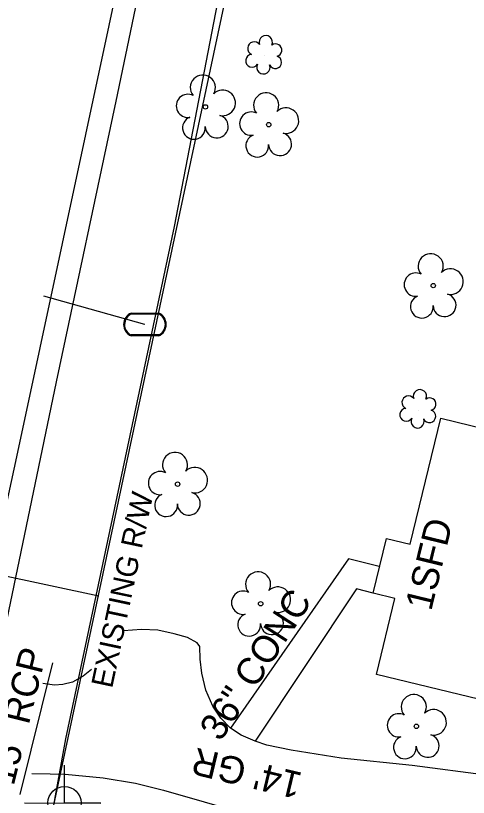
# Model space of a CAD drawing. Extents: x 1614611 to 1617571, y 898867 to 905462.
# Drawn here: x 1616604 to 1616671.2, y 901427.5 to 901543.6 of the extents above; entities that cross this region are included whole.
import ezdxf

# ---------------------------------------------------------------- set-up
doc = ezdxf.new("R2010")
doc.units = 0
for name, color, linetype in [('Exist Building', 7, 'Continuous'), ('Exist Building Text', 7, 'Continuous'), ('Exist Other Culture Area Outline', 7, 'Continuous'), ('Exist Other Culture Area Outline Text', 7, 'Continuous'), ('Exist Right of Way Line Text', 7, 'Continuous'), ('Exist Right of Way Width CELL', 7, 'Continuous'), ('Exist Roads Soil', 7, 'Continuous'), ('Exist Roads Soil Text', 7, 'Continuous'), ('Exist Utilities Power Joint Use Telephone CELL', 7, 'Continuous'), ('Exist Utilities Telephone UG FO SUE LOS B', 7, 'Continuous'), ('Exist Utilities Water UG Line SUE LOS B', 7, 'Continuous'), ('Exist Vegetation Shrub CELL', 7, 'Continuous'), ('Exist Vegetation Tree CELL', 7, 'Continuous'), ('Prop Earthen Structure Head Ditch Label', 7, 'Continuous'), ('Prop Erosion Embankment Toe Protection with Rip Rap 2 Detail CELL', 7, 'Continuous'), ('Prop Plan Preparation Table Ditch Data CELL', 7, 'Continuous'), ('Prop SS Transition Line', 7, 'Continuous'), ('Scratch_Level_9', 7, 'Continuous')]:
    doc.layers.add(name, color=color, linetype=linetype)

# ---------------------------------------------------------------- blocks, each defined once
blk = doc.blocks.new('EXIST UTILITIES WATER METER')
at = {"layer": 'Prop SS Transition Line'}
blk.add_line((0, 0), (0, 0), dxfattribs=at)
for points in [[(-0.0408, 0.034), (0.0408, 0.034)], [(-0.0408, 0.0312), (0.0408, 0.0312)], [(0.0408, -0.0312), (-0.0413, -0.0312)], [(0.0408, -0.034), (-0.0413, -0.034)]]:
    blk.add_lwpolyline(points, dxfattribs=at)
for centre, radius, start, end in [((-0.0261, -0.0001), 0.0371, 113.178, 245.9794), ((-0.0259, -0.0001), 0.0347, 115.3009, 243.7824), ((0.0259, 0), 0.0371, 293.6483, 66.3084), ((0.0261, 0), 0.0345, 295.1272, 64.8728)]:
    blk.add_arc(centre, radius, start, end, dxfattribs=at)

msp = doc.modelspace()

# ---------------------------------------------------------------- linework, layer by layer
at = {"layer": 'Exist Building'}
msp.add_lwpolyline([(1616692.27, 901469.09), (1616689.99, 901459.7), (1616697.13, 901457.96), (1616691.99, 901436.82), (1616683.36, 901438.92), (1616683.5, 901439.47), (1616657.51, 901445.78), (1616660.25, 901457.06), (1616657.05, 901457.84), (1616659.03, 901465.96), (1616662.5, 901465.12), (1616667.05, 901483.82), (1616682.66, 901480.02), (1616680.69, 901471.91)], close=True, dxfattribs=at)
at = {"layer": 'Exist Other Culture Area Outline'}
for points in [[(1616657.91, 901461.79), (1616653.35, 901462.94), (1616635.87, 901437.81)], [(1616657.05, 901457.84), (1616654.54, 901458.49), (1616639.5, 901435.86)]]:
    msp.add_lwpolyline(points, dxfattribs=at)
at = {"layer": 'Exist Right of Way Width CELL'}
msp.add_line((1616616.3, 901457.4), (1616587.69, 901463.48), dxfattribs=at)
at = {"layer": 'Exist Roads Soil'}
for points in [[(1616674.16, 901430.75), (1616662.8, 901432.26), (1616652.28, 901433.37), (1616644.87, 901434.55), (1616641.26, 901435.3), (1616639.5, 901435.86), (1616637.44, 901436.75), (1616635.87, 901437.81), (1616634.43, 901439.27), (1616633.23, 901441.05), (1616632.2, 901443.43), (1616631.61, 901445.99), (1616631.36, 901448.03), (1616631.29, 901449.93), (1616630.93, 901450.45), (1616629.46, 901451.26), (1616627.51, 901451.82), (1616625.08, 901452.36), (1616622.66, 901452.46), (1616619.99, 901452.24)], [(1616615.21, 901446.52), (1616613.97, 901445.53), (1616612.41, 901444.62), (1616610.97, 901444.26), (1616609.73, 901444.2), (1616608, 901444.43)], [(1616606.36, 901431.06), (1616609.11, 901431.04), (1616611.34, 901430.99), (1616616.95, 901430.43), (1616621.74, 901429.62), (1616625.91, 901428.6), (1616631.96, 901426.87), (1616634.85, 901426.04), (1616637.5, 901425.45), (1616640.22, 901425.03), (1616643.79, 901424.76), (1616649.35, 901424.44), (1616655.98, 901423.68), (1616663.82, 901422.52), (1616671.71, 901421.3)]]:
    msp.add_lwpolyline(points, dxfattribs=at)
at = {"layer": 'Exist Utilities Power Joint Use Telephone CELL'}
msp.add_lwpolyline([(1616605.28, 901426.69), (1616616.62, 901426.66), (1616611.22, 901426.67), (1616611.22, 901432.32)], dxfattribs=at)
msp.add_circle((1616611.22, 901426.7), 2.45, dxfattribs=at)
at = {"layer": 'Exist Utilities Telephone UG FO SUE LOS B'}
msp.add_lwpolyline([(1616583, 901316.53), (1616602.93, 901389.19), (1616611.41, 901436.2), (1616627.53, 901512.28), (1616643.11, 901593.04), (1616647.49, 901611.03), (1616645.52, 901612.27), (1616650.47, 901635.14), (1616653.42, 901650.24), (1616659.31, 901688.22), (1616659.33, 901688.62), (1616660.8, 901715.96), (1616675.12, 901794.59), (1616685.37, 901862.2), (1616699.64, 901980.75), (1616706.3, 902030.47), (1616708.52, 902097.65)], dxfattribs=at)
at = {"layer": 'Exist Utilities Water UG Line SUE LOS B'}
msp.add_line((1616623.16, 901497.74), (1616608.13, 901501.94), dxfattribs=at)
msp.add_lwpolyline([(1616569.55, 901320.83), (1616578, 901357.2), (1616604.16, 901478.07), (1616624.61, 901573.86), (1616638.86, 901640.83), (1616644.54, 901672.71), (1616659.76, 901744.73), (1616682.85, 901889.35)], dxfattribs=at)
at = {"layer": 'Exist Vegetation Shrub CELL'}
for p, q in [((1616640.86, 901537.61), (1616640.86, 901537.61)), ((1616663.74, 901485.04), (1616663.74, 901485.04))]:
    msp.add_line(p, q, dxfattribs=at)
for centre, radius, start, end in [((1616641.09, 901539.65), 0.99, 334.8391, 200.4717), ((1616639.38, 901538.73), 0.968, 35.8908, 245.4216), ((1616642.54, 901538.47), 0.929, 284.4567, 126.0861), ((1616639.06, 901536.9), 0.955, 95.1099, 327.9534), ((1616642.5, 901536.68), 0.937, 204.9913, 73.4601), ((1616640.74, 901535.92), 0.984, 151.2797, 21.387), ((1616662.26, 901486.16), 0.968, 35.8908, 245.4216), ((1616663.97, 901487.08), 0.99, 334.8391, 200.4717), ((1616665.42, 901485.91), 0.929, 284.4567, 126.0861), ((1616661.94, 901484.33), 0.955, 95.1099, 327.9534), ((1616665.38, 901484.11), 0.937, 204.9913, 73.4601), ((1616663.62, 901483.35), 0.984, 151.2797, 21.387)]:
    msp.add_arc(centre, radius, start, end, dxfattribs=at)
at = {"layer": 'Exist Vegetation Tree CELL'}
for p, q in [((1616632.14, 901530.05), (1616632.14, 901530.05)), ((1616641.53, 901527.41), (1616641.53, 901527.41)), ((1616665.95, 901503.51), (1616665.95, 901503.51)), ((1616628, 901474.03), (1616628, 901474.03)), ((1616640.33, 901456.28), (1616640.33, 901456.28)), ((1616663.44, 901438.07), (1616663.44, 901438.07))]:
    msp.add_line(p, q, dxfattribs=at)
for centre in [(1616632.14, 901530.05), (1616641.53, 901527.41), (1616665.95, 901503.51), (1616628, 901474.03), (1616640.33, 901456.28), (1616663.44, 901438.07)]:
    msp.add_circle(centre, 0.326, dxfattribs=at)
for centre, radius, start, end in [((1616631.75, 901532.92), 1.86, 330.1651, 219.7134), ((1616634.69, 901530.64), 1.9, 257.1011, 134.1999), ((1616629.53, 901530.2), 1.73, 62.6636, 279.3457), ((1616641.15, 901530.28), 1.86, 330.1651, 219.7134), ((1616633.81, 901527.15), 1.7, 181.2822, 74.56), ((1616638.93, 901527.56), 1.73, 62.6636, 279.3457), ((1616644.08, 901528), 1.9, 257.1011, 134.1999), ((1616630.43, 901526.93), 1.69, 111.5671, 6.231), ((1616639.83, 901524.29), 1.69, 111.5671, 6.231), ((1616643.21, 901524.51), 1.7, 181.2822, 74.56), ((1616665.57, 901506.38), 1.86, 330.1651, 219.7134), ((1616668.5, 901504.1), 1.9, 257.1011, 134.1999), ((1616663.35, 901503.66), 1.73, 62.6636, 279.3457), ((1616667.62, 901500.61), 1.7, 181.2822, 74.56), ((1616664.25, 901500.39), 1.69, 111.5671, 6.231), ((1616627.62, 901476.9), 1.86, 330.1651, 219.7134), ((1616625.4, 901474.18), 1.73, 62.6636, 279.3457), ((1616630.55, 901474.62), 1.9, 257.1011, 134.1999), ((1616626.3, 901470.91), 1.69, 111.5671, 6.231), ((1616629.67, 901471.13), 1.7, 181.2822, 74.56), ((1616639.95, 901459.15), 1.86, 330.1651, 219.7134), ((1616637.73, 901456.43), 1.73, 62.6636, 279.3457), ((1616642.88, 901456.87), 1.9, 257.1011, 134.1999), ((1616638.63, 901453.16), 1.69, 111.5671, 6.231), ((1616642.01, 901453.38), 1.7, 181.2822, 74.56), ((1616663.06, 901440.94), 1.86, 330.1651, 219.7134), ((1616665.99, 901438.66), 1.9, 257.1011, 134.1999), ((1616660.84, 901438.22), 1.73, 62.6636, 279.3457), ((1616661.74, 901434.95), 1.69, 111.5671, 6.231), ((1616665.12, 901435.17), 1.7, 181.2822, 74.56)]:
    msp.add_arc(centre, radius, start, end, dxfattribs=at)
at = {"layer": 'Prop Earthen Structure Head Ditch Label'}
msp.add_line((1616609.51, 901425.67), (1616653.3, 901631.74), dxfattribs=at)
at = {"layer": 'Prop Plan Preparation Table Ditch Data CELL'}
msp.add_line((1616604.65, 901427.97), (1616609.49, 901447.52), dxfattribs=at)
at = {"layer": 'Scratch_Level_9'}
msp.add_lwpolyline([(1616637.67, 901615.79), (1616627.7, 901573.43), (1616618.84, 901530.91), (1616609.97, 901489.21), (1616601.04, 901446.38), (1616592.15, 901403.91), (1616582.89, 901361.63), (1616574.25, 901322.14)], dxfattribs=at)

# ---------------------------------------------------------------- block references
at = {"layer": 'Prop SS Transition Line', "xscale": 50, "yscale": 50}
msp.add_blockref('EXIST UTILITIES WATER METER', (1616623.16, 901497.74), dxfattribs=at)

# ---------------------------------------------------------------- texts
at = {"layer": 'Exist Building Text'}
msp.add_text('1SFD', height=4, rotation=76.3362, dxfattribs=at).set_placement((1616665.63, 901455.08))
at = {"layer": 'Exist Other Culture Area Outline Text'}
msp.add_text('36" CONC', height=4, rotation=56.9513, dxfattribs=at).set_placement((1616634.38, 901435.68))
at = {"layer": 'Exist Right of Way Line Text'}
msp.add_text('EXISTING R/W', height=3.2, rotation=78.0167, dxfattribs=at).set_placement((1616618.28, 901443.6))
at = {"layer": 'Exist Roads Soil Text'}
msp.add_text("14' GR", height=4, rotation=166.5555, dxfattribs=at).set_placement((1616646.71, 901431.12))
at = {"layer": 'Prop Erosion Embankment Toe Protection with Rip Rap 2 Detail CELL'}
msp.add_text('15" RCP', height=4, rotation=76.09, dxfattribs=at).set_placement((1616603.67, 901429.13))

doc.saveas('drawing.dxf')
